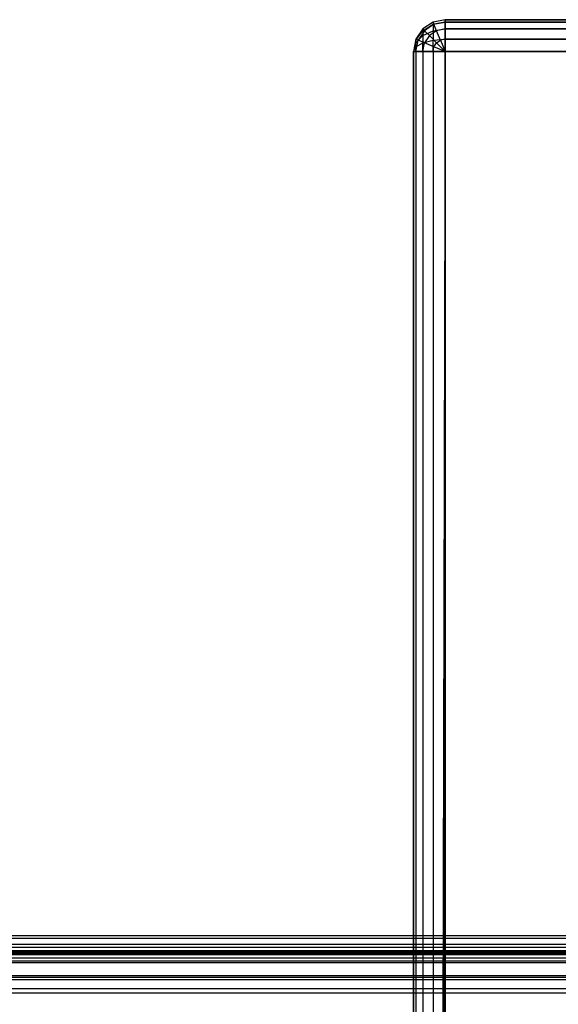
# Model space of a CAD drawing. Extents: x 0.1 to 26.5, y -19.1 to 0.
# Tile 261 of 304: x 11.943 to 12.791, y -4.561 to -3.01. Entities that reach past the tile are written whole.
import ezdxf

# ---------------------------------------------------------------- set-up
doc = ezdxf.new("R2010")
doc.units = 0
doc.header["$LTSCALE"] = 2.54
doc.layers.get('0').update_dxf_attribs({"linetype": 'CONTINUOUS'})

# ---------------------------------------------------------------- blocks, each defined once
blk = doc.blocks.new('7777_STL')
at = {"color": 0}
for p, q in [((12.5778, -3.0246, 21.9183), (12.5669, -3.0409, 21.9183)), ((12.5778, -3.0246, 20.5183), (12.5669, -3.0409, 20.5183)), ((12.5778, -3.0246, 21.9183), (12.5669, -3.0409, 21.9183)), ((12.5778, -3.0246, 20.5183), (12.5669, -3.0409, 20.5183)), ((12.594, -3.0138, 21.9183), (12.5778, -3.0246, 21.9183)), ((12.594, -3.0138, 20.5183), (12.5778, -3.0246, 20.5183)), ((12.594, -3.0138, 21.9183), (12.5778, -3.0246, 21.9183)), ((12.594, -3.0138, 20.5183), (12.5778, -3.0246, 20.5183)), ((12.5778, -3.0273, 20.5048), (12.594, -3.0173, 20.5007)), ((12.5778, -3.0273, 20.5048), (12.594, -3.0173, 20.5007)), ((12.5805, -3.0273, 21.9375), (12.5778, -3.0246, 21.9183)), ((12.5805, -3.0273, 21.9375), (12.5778, -3.0246, 21.9183)), ((12.5778, -3.0246, 20.5183), (12.5778, -3.0246, 21.9183)), ((12.5778, -3.0246, 20.5183), (12.5778, -3.0246, 21.9183)), ((12.5778, -3.0246, 20.5183), (12.5778, -3.0273, 20.5048)), ((12.5778, -3.0246, 20.5183), (12.5778, -3.0273, 20.5048)), ((12.5954, -3.0173, 21.9375), (12.5805, -3.0273, 21.9375)), ((12.5954, -3.0173, 21.9375), (12.5805, -3.0273, 21.9375)), ((12.6131, -3.01, 21.9183), (12.594, -3.0138, 21.9183)), ((12.6131, -3.01, 20.5183), (12.594, -3.0138, 20.5183)), ((12.6131, -3.01, 21.9183), (12.594, -3.0138, 21.9183)), ((12.6131, -3.01, 20.5183), (12.594, -3.0138, 20.5183)), ((12.5954, -3.0173, 21.9375), (12.594, -3.0138, 21.9183)), ((12.5954, -3.0173, 21.9375), (12.594, -3.0138, 21.9183)), ((12.594, -3.0138, 20.5183), (12.594, -3.0138, 21.9183)), ((12.594, -3.0138, 20.5183), (12.594, -3.0138, 21.9183)), ((12.594, -3.0138, 20.5183), (12.594, -3.0173, 20.5007)), ((12.594, -3.0173, 20.5007), (12.6131, -3.0138, 20.4992)), ((12.594, -3.0138, 20.5183), (12.594, -3.0173, 20.5007)), ((12.594, -3.0173, 20.5007), (12.6131, -3.0138, 20.4992)), ((12.594, -3.0173, 20.5007), (12.594, -3.0273, 20.4857)), ((12.594, -3.0173, 20.5007), (12.594, -3.0273, 20.4857)), ((12.594, -3.0273, 20.4857), (12.6131, -3.0246, 20.483)), ((12.594, -3.0273, 20.4857), (12.6131, -3.0246, 20.483)), ((12.6131, -3.0138, 21.9375), (12.5954, -3.0173, 21.9375)), ((12.6131, -3.0138, 21.9375), (12.5954, -3.0173, 21.9375)), ((12.5996, -3.0273, 21.9537), (12.5954, -3.0173, 21.9375)), ((12.5996, -3.0273, 21.9537), (12.5954, -3.0173, 21.9375)), ((12.6131, -3.0246, 21.9537), (12.5996, -3.0273, 21.9537)), ((12.6131, -3.0246, 21.9537), (12.5996, -3.0273, 21.9537)), ((14.0131, -3.01, 20.5183), (12.6131, -3.01, 20.5183)), ((12.6131, -3.01, 20.5183), (12.6131, -3.01, 21.9183)), ((12.6131, -3.01, 21.9183), (14.0131, -3.01, 21.9183)), ((12.6131, -3.0138, 21.9375), (12.6131, -3.01, 21.9183)), ((12.6131, -3.0138, 21.9375), (12.6131, -3.01, 21.9183)), ((12.6131, -3.01, 21.9183), (14.0131, -3.01, 21.9183)), ((12.6131, -3.01, 20.5183), (12.6131, -3.01, 21.9183)), ((12.6131, -3.01, 20.5183), (12.6131, -3.0138, 20.4992)), ((12.6131, -3.01, 20.5183), (12.6131, -3.0138, 20.4992)), ((14.0131, -3.01, 20.5183), (12.6131, -3.01, 20.5183)), ((12.6131, -3.0246, 21.9537), (12.6131, -3.0138, 21.9375)), ((12.6131, -3.0138, 21.9375), (14.0131, -3.0138, 21.9375)), ((12.6131, -3.0246, 21.9537), (12.6131, -3.0138, 21.9375)), ((12.6131, -3.0138, 21.9375), (14.0131, -3.0138, 21.9375)), ((12.6131, -3.0138, 20.4992), (12.6131, -3.0246, 20.483)), ((14.0131, -3.0138, 20.4992), (12.6131, -3.0138, 20.4992)), ((12.6131, -3.0138, 20.4992), (12.6131, -3.0246, 20.483)), ((14.0131, -3.0138, 20.4992), (12.6131, -3.0138, 20.4992)), ((12.6131, -3.0409, 21.9645), (12.6131, -3.0246, 21.9537)), ((12.6131, -3.0246, 21.9537), (14.0131, -3.0246, 21.9537)), ((12.6131, -3.0409, 21.9645), (12.6131, -3.0246, 21.9537)), ((12.6131, -3.0246, 21.9537), (14.0131, -3.0246, 21.9537)), ((12.6131, -3.0246, 20.483), (12.6131, -3.0409, 20.4721)), ((14.0131, -3.0246, 20.483), (12.6131, -3.0246, 20.483)), ((12.6131, -3.0246, 20.483), (12.6131, -3.0409, 20.4721)), ((14.0131, -3.0246, 20.483), (12.6131, -3.0246, 20.483)), ((12.5669, -3.0423, 20.511), (12.5778, -3.0273, 20.5048)), ((12.5669, -3.0423, 20.511), (12.5778, -3.0273, 20.5048)), ((12.5669, -3.0465, 20.5048), (12.5778, -3.035, 20.4933)), ((12.5669, -3.0465, 20.5048), (12.5778, -3.035, 20.4933)), ((12.5805, -3.0273, 21.9375), (12.5704, -3.0423, 21.9375)), ((12.5805, -3.0273, 21.9375), (12.5704, -3.0423, 21.9375)), ((12.5778, -3.0273, 20.5048), (12.5778, -3.035, 20.4933)), ((12.5778, -3.035, 20.4933), (12.594, -3.0273, 20.4857)), ((12.5778, -3.0273, 20.5048), (12.5778, -3.035, 20.4933)), ((12.5778, -3.035, 20.4933), (12.594, -3.0273, 20.4857)), ((12.5778, -3.035, 20.4933), (12.5778, -3.0465, 20.4857)), ((12.5778, -3.035, 20.4933), (12.5778, -3.0465, 20.4857)), ((12.5881, -3.035, 21.9537), (12.5805, -3.0273, 21.9375)), ((12.5881, -3.035, 21.9537), (12.5805, -3.0273, 21.9375)), ((12.5881, -3.035, 21.9537), (12.5805, -3.0465, 21.9537)), ((12.5881, -3.035, 21.9537), (12.5805, -3.0465, 21.9537)), ((12.5996, -3.0273, 21.9537), (12.5881, -3.035, 21.9537)), ((12.5996, -3.0273, 21.9537), (12.5881, -3.035, 21.9537)), ((12.5996, -3.0465, 21.9645), (12.5881, -3.035, 21.9537)), ((12.5996, -3.0465, 21.9645), (12.5881, -3.035, 21.9537)), ((12.594, -3.0273, 20.4857), (12.594, -3.0423, 20.4757)), ((12.594, -3.0273, 20.4857), (12.594, -3.0423, 20.4757)), ((12.6058, -3.0423, 21.9645), (12.5996, -3.0273, 21.9537)), ((12.6058, -3.0423, 21.9645), (12.5996, -3.0273, 21.9537)), ((12.5669, -3.0409, 21.9183), (12.5631, -3.06, 21.9183)), ((12.5669, -3.0409, 20.5183), (12.5631, -3.06, 20.5183)), ((12.5669, -3.0409, 21.9183), (12.5631, -3.06, 21.9183)), ((12.5669, -3.0409, 20.5183), (12.5631, -3.06, 20.5183)), ((12.5669, -3.0423, 20.511), (12.5631, -3.06, 20.5183)), ((12.5669, -3.0423, 20.511), (12.5631, -3.06, 20.5183)), ((12.5669, -3.0465, 20.5048), (12.5631, -3.06, 20.5183)), ((12.5669, -3.0465, 20.5048), (12.5631, -3.06, 20.5183)), ((12.5631, -3.06, 20.5183), (12.5669, -3.0527, 20.5007)), ((12.5631, -3.06, 20.5183), (12.5669, -3.0527, 20.5007)), ((12.5704, -3.0423, 21.9375), (12.5669, -3.0409, 21.9183)), ((12.5704, -3.0423, 21.9375), (12.5669, -3.0409, 21.9183)), ((12.5669, -3.0409, 20.5183), (12.5669, -3.0409, 21.9183)), ((12.5669, -3.0409, 20.5183), (12.5669, -3.0409, 21.9183)), ((12.5669, -3.0409, 20.5183), (12.5669, -3.0423, 20.511)), ((12.5669, -3.0409, 20.5183), (12.5669, -3.0423, 20.511)), ((12.5669, -3.06, 21.9375), (12.5704, -3.0423, 21.9375)), ((12.5669, -3.06, 21.9375), (12.5704, -3.0423, 21.9375)), ((12.5669, -3.0465, 20.5048), (12.5669, -3.0423, 20.511)), ((12.5669, -3.0465, 20.5048), (12.5669, -3.0423, 20.511)), ((12.5669, -3.0527, 20.5007), (12.5778, -3.0465, 20.4857)), ((12.5669, -3.0527, 20.5007), (12.5778, -3.0465, 20.4857)), ((12.5669, -3.0527, 20.5007), (12.5669, -3.0465, 20.5048)), ((12.5669, -3.0527, 20.5007), (12.5669, -3.0465, 20.5048)), ((12.5669, -3.06, 20.4992), (12.5669, -3.0527, 20.5007)), ((12.5669, -3.06, 20.4992), (12.5669, -3.0527, 20.5007)), ((12.5805, -3.0465, 21.9537), (12.5704, -3.0423, 21.9375)), ((12.5805, -3.0465, 21.9537), (12.5704, -3.0423, 21.9375)), ((12.5778, -3.0465, 20.4857), (12.594, -3.0423, 20.4757)), ((12.5778, -3.0465, 20.4857), (12.594, -3.0423, 20.4757)), ((12.5778, -3.06, 21.9537), (12.5805, -3.0465, 21.9537)), ((12.5778, -3.06, 21.9537), (12.5805, -3.0465, 21.9537)), ((12.5778, -3.06, 20.483), (12.5778, -3.0465, 20.4857)), ((12.5778, -3.06, 20.483), (12.5778, -3.0465, 20.4857)), ((12.5954, -3.0527, 21.9645), (12.5805, -3.0465, 21.9537)), ((12.5954, -3.0527, 21.9645), (12.5805, -3.0465, 21.9537)), ((12.594, -3.0423, 20.4757), (12.6131, -3.0409, 20.4721)), ((12.594, -3.0423, 20.4757), (12.6131, -3.0409, 20.4721)), ((12.594, -3.06, 20.4721), (12.594, -3.0423, 20.4757)), ((12.594, -3.06, 20.4721), (12.594, -3.0423, 20.4757)), ((12.594, -3.06, 21.9645), (12.5954, -3.0527, 21.9645)), ((12.594, -3.06, 21.9645), (12.5954, -3.0527, 21.9645)), ((12.5954, -3.0527, 21.9645), (12.5996, -3.0465, 21.9645)), ((12.5954, -3.0527, 21.9645), (12.5996, -3.0465, 21.9645)), ((12.6131, -3.06, 21.9683), (12.5954, -3.0527, 21.9645)), ((12.6131, -3.06, 21.9683), (12.5954, -3.0527, 21.9645)), ((12.5996, -3.0465, 21.9645), (12.6058, -3.0423, 21.9645)), ((12.5996, -3.0465, 21.9645), (12.6058, -3.0423, 21.9645)), ((12.5996, -3.0465, 21.9645), (12.6131, -3.06, 21.9683)), ((12.5996, -3.0465, 21.9645), (12.6131, -3.06, 21.9683)), ((12.6131, -3.0409, 21.9645), (12.6058, -3.0423, 21.9645)), ((12.6131, -3.0409, 21.9645), (12.6058, -3.0423, 21.9645)), ((12.6058, -3.0423, 21.9645), (12.6131, -3.06, 21.9683)), ((12.6058, -3.0423, 21.9645), (12.6131, -3.06, 21.9683)), ((12.6131, -3.06, 21.9683), (12.6131, -3.0409, 21.9645)), ((12.6131, -3.0409, 21.9645), (14.0131, -3.0409, 21.9645)), ((12.6131, -3.06, 21.9683), (12.6131, -3.0409, 21.9645)), ((12.6131, -3.0409, 21.9645), (14.0131, -3.0409, 21.9645)), ((12.6131, -3.0409, 20.4721), (12.6131, -3.06, 20.4683)), ((14.0131, -3.0409, 20.4721), (12.6131, -3.0409, 20.4721)), ((12.6131, -3.0409, 20.4721), (12.6131, -3.06, 20.4683)), ((14.0131, -3.0409, 20.4721), (12.6131, -3.0409, 20.4721)), ((12.5631, -3.06, 20.5183), (12.5631, -12.46, 20.5183)), ((12.5631, -11.06, 21.9183), (12.5631, -3.06, 21.9183)), ((12.5631, -3.06, 21.9183), (12.5631, -3.06, 20.5183)), ((12.5669, -3.06, 21.9375), (12.5631, -3.06, 21.9183)), ((12.5631, -11.06, 21.9183), (12.5631, -3.06, 21.9183)), ((12.5669, -3.06, 21.9375), (12.5631, -3.06, 21.9183)), ((12.5631, -3.06, 21.9183), (12.5631, -3.06, 20.5183)), ((12.5631, -3.06, 20.5183), (12.5669, -3.06, 20.4992)), ((12.5631, -3.06, 20.5183), (12.5631, -12.46, 20.5183)), ((12.5631, -3.06, 20.5183), (12.5669, -3.06, 20.4992)), ((12.5778, -3.06, 21.9537), (12.5669, -3.06, 21.9375)), ((12.5669, -3.06, 21.9375), (12.5669, -11.0409, 21.9375)), ((12.5669, -3.06, 21.9375), (12.5669, -11.0409, 21.9375)), ((12.5778, -3.06, 21.9537), (12.5669, -3.06, 21.9375)), ((12.5669, -3.06, 20.4992), (12.5669, -12.46, 20.4992)), ((12.5669, -3.06, 20.4992), (12.5778, -3.06, 20.483)), ((12.5669, -3.06, 20.4992), (12.5669, -12.46, 20.4992)), ((12.5669, -3.06, 20.4992), (12.5778, -3.06, 20.483)), ((12.594, -3.06, 21.9645), (12.5778, -3.06, 21.9537)), ((12.5778, -3.06, 21.9537), (12.5778, -11.0246, 21.9537)), ((12.5778, -3.06, 21.9537), (12.5778, -11.0246, 21.9537)), ((12.594, -3.06, 21.9645), (12.5778, -3.06, 21.9537)), ((12.5778, -3.06, 20.483), (12.5778, -12.46, 20.483)), ((12.5778, -3.06, 20.483), (12.594, -3.06, 20.4721)), ((12.5778, -3.06, 20.483), (12.5778, -12.46, 20.483)), ((12.5778, -3.06, 20.483), (12.594, -3.06, 20.4721)), ((12.6131, -3.06, 21.9683), (12.594, -11.0138, 21.9645)), ((12.6131, -3.06, 21.9683), (12.594, -3.06, 21.9645)), ((12.594, -3.06, 21.9645), (12.594, -11.0138, 21.9645)), ((12.6131, -3.06, 21.9683), (12.594, -11.0138, 21.9645)), ((12.594, -3.06, 21.9645), (12.594, -11.0138, 21.9645)), ((12.6131, -3.06, 21.9683), (12.594, -3.06, 21.9645)), ((12.594, -3.06, 20.4721), (12.594, -12.46, 20.4721)), ((12.594, -3.06, 20.4721), (12.6131, -3.06, 20.4683)), ((12.594, -3.06, 20.4721), (12.594, -12.46, 20.4721)), ((12.594, -3.06, 20.4721), (12.6131, -3.06, 20.4683)), ((12.6131, -3.06, 21.9683), (12.6034, -11.011, 21.9674)), ((12.6131, -3.06, 21.9683), (12.6034, -11.011, 21.9674)), ((14.0131, -3.06, 21.9683), (12.6131, -3.06, 21.9683)), ((12.6131, -3.06, 21.9683), (12.6131, -11.01, 21.9683)), ((12.6131, -12.46, 20.4683), (12.6131, -3.06, 20.4683)), ((12.6131, -3.06, 20.4683), (14.0131, -3.06, 20.4683)), ((12.6131, -3.06, 21.9683), (12.6131, -11.01, 21.9683)), ((14.0131, -3.06, 21.9683), (12.6131, -3.06, 21.9683)), ((12.6131, -12.46, 20.4683), (12.6131, -3.06, 20.4683)), ((12.6131, -3.06, 20.4683), (14.0131, -3.06, 20.4683)), ((0.5131, -4.4783, 24.6833), (26.1131, -4.4783, 24.6833)), ((0.5131, -4.4783, 24.6833), (26.1131, -4.4783, 24.6833)), ((0.5131, -4.4783, 42.3833), (26.1131, -4.4783, 42.3833)), ((0.5131, -4.4783, 42.3833), (26.1131, -4.4783, 42.3833)), ((26.1131, -4.4827, 24.7192), (0.5131, -4.4827, 24.7192)), ((0.5131, -4.4827, 24.6474), (26.1131, -4.4827, 24.6474)), ((0.5131, -4.4827, 24.6474), (26.1131, -4.4827, 24.6474)), ((26.1131, -4.4827, 24.7192), (0.5131, -4.4827, 24.7192)), ((26.1131, -4.4827, 42.4192), (0.5131, -4.4827, 42.4192)), ((0.5131, -4.4827, 42.3474), (26.1131, -4.4827, 42.3474)), ((0.5131, -4.4827, 42.3474), (26.1131, -4.4827, 42.3474)), ((26.1131, -4.4827, 42.4192), (0.5131, -4.4827, 42.4192)), ((0.5131, -4.4955, 24.753), (26.1131, -4.4955, 24.753)), ((0.5131, -4.4955, 24.753), (26.1131, -4.4955, 24.753)), ((0.5131, -4.4955, 24.6136), (26.1131, -4.4955, 24.6136)), ((0.5131, -4.4955, 24.6136), (26.1131, -4.4955, 24.6136)), ((0.5131, -4.4955, 42.453), (26.1131, -4.4955, 42.453)), ((0.5131, -4.4955, 42.453), (26.1131, -4.4955, 42.453)), ((0.5131, -4.4955, 42.3136), (26.1131, -4.4955, 42.3136)), ((0.5131, -4.4955, 42.3136), (26.1131, -4.4955, 42.3136)), ((0.5131, -4.5161, 24.7827), (26.1131, -4.5161, 24.7827)), ((0.5131, -4.5161, 24.7827), (26.1131, -4.5161, 24.7827)), ((0.5131, -4.5161, 24.5838), (26.1131, -4.5161, 24.5838)), ((0.5131, -4.5161, 24.5838), (26.1131, -4.5161, 24.5838)), ((0.5131, -4.5161, 42.4827), (26.1131, -4.5161, 42.4827)), ((0.5131, -4.5161, 42.4827), (26.1131, -4.5161, 42.4827)), ((0.5131, -4.5161, 42.2838), (26.1131, -4.5161, 42.2838)), ((0.5131, -4.5161, 42.2838), (26.1131, -4.5161, 42.2838)), ((0.5131, -4.5431, 24.8067), (26.1131, -4.5431, 24.8067)), ((0.5131, -4.5431, 24.8067), (26.1131, -4.5431, 24.8067)), ((0.5131, -4.5431, 24.5598), (26.1131, -4.5431, 24.5598)), ((0.5131, -4.5431, 24.5598), (26.1131, -4.5431, 24.5598)), ((0.5131, -4.5431, 42.5067), (26.1131, -4.5431, 42.5067)), ((0.5131, -4.5431, 42.5067), (26.1131, -4.5431, 42.5067)), ((0.5131, -4.5431, 42.2598), (26.1131, -4.5431, 42.2598)), ((0.5131, -4.5431, 42.2598), (26.1131, -4.5431, 42.2598))]:
    blk.add_line(p, q, dxfattribs=at)
blk = doc.blocks.new('GROUP_2')
at = {"color": 0}
for p, q in [((26.3131, 14.6501, 42.1968), (0.05, 14.6501, 42.1968)), ((26.3131, 14.6501, 24.5132), (0.05, 14.6501, 24.5132)), ((26.3131, 14.6501, 42.1968), (0.05, 14.6501, 42.1968)), ((26.3131, 14.6501, 24.5132), (0.05, 14.6501, 24.5132)), ((26.3104, 14.6463, 24.4767), (0.0527, 14.6463, 24.4767)), ((26.3104, 14.6463, 24.4767), (0.0527, 14.6463, 24.4767)), ((26.3035, 14.6368, 42.2647), (0.0596, 14.6368, 42.2647)), ((26.3035, 14.6368, 42.2647), (0.0596, 14.6368, 42.2647)), ((26.2999, 14.6319, 24.4342), (0.0632, 14.6319, 24.4342)), ((26.2999, 14.6319, 24.4342), (0.0632, 14.6319, 24.4342)), ((26.3398, 14.6268, 42.1968), (0.0233, 14.6268, 42.1968)), ((26.3398, 14.6268, 24.5132), (0.0233, 14.6268, 24.5132)), ((26.3398, 14.6268, 42.1968), (0.0233, 14.6268, 42.1968)), ((26.3398, 14.6268, 24.5132), (0.0233, 14.6268, 24.5132)), ((0.0272, 14.6229, 42.2318), (26.3359, 14.6229, 42.2318)), ((0.0272, 14.6229, 42.2318), (26.3359, 14.6229, 42.2318)), ((0.0272, 14.6229, 24.4782), (26.3359, 14.6229, 24.4782)), ((0.0272, 14.6229, 24.4782), (26.3359, 14.6229, 24.4782)), ((26.2877, 14.615, 24.4063), (0.0753, 14.615, 24.4063)), ((26.2877, 14.615, 24.4063), (0.0753, 14.615, 24.4063)), ((0.0388, 14.6112, 42.2651), (26.3242, 14.6112, 42.2651)), ((0.0388, 14.6112, 42.2651), (26.3242, 14.6112, 42.2651)), ((0.0388, 14.6112, 24.4449), (26.3242, 14.6112, 24.4449)), ((0.0388, 14.6112, 24.4449), (26.3242, 14.6112, 24.4449)), ((26.2657, 14.5846, 42.336), (0.0973, 14.5846, 42.336)), ((26.2657, 14.5846, 42.336), (0.0973, 14.5846, 42.336)), ((0.0825, 14.5676, 42.3198), (26.2806, 14.5676, 42.3198)), ((0.0825, 14.5676, 42.3198), (26.2806, 14.5676, 42.3198)), ((0.0825, 14.5676, 24.3902), (26.2806, 14.5676, 24.3902)), ((0.0825, 14.5676, 24.3902), (26.2806, 14.5676, 24.3902)), ((26.2631, 14.5809, 24.3711), (0.1, 14.5809, 24.3711)), ((26.2631, 14.5809, 24.3711), (0.1, 14.5809, 24.3711))]:
    blk.add_line(p, q, dxfattribs=at)
blk.add_blockref('7777_STL', (-0.1316, 19.1037, -0.1597), dxfattribs=at)

msp = doc.modelspace()

# ---------------------------------------------------------------- block references
at = {"color": 0}
msp.add_blockref('GROUP_2', (0.1316, -19.1037, 0.1597), dxfattribs=at)

doc.saveas('drawing.dxf')
